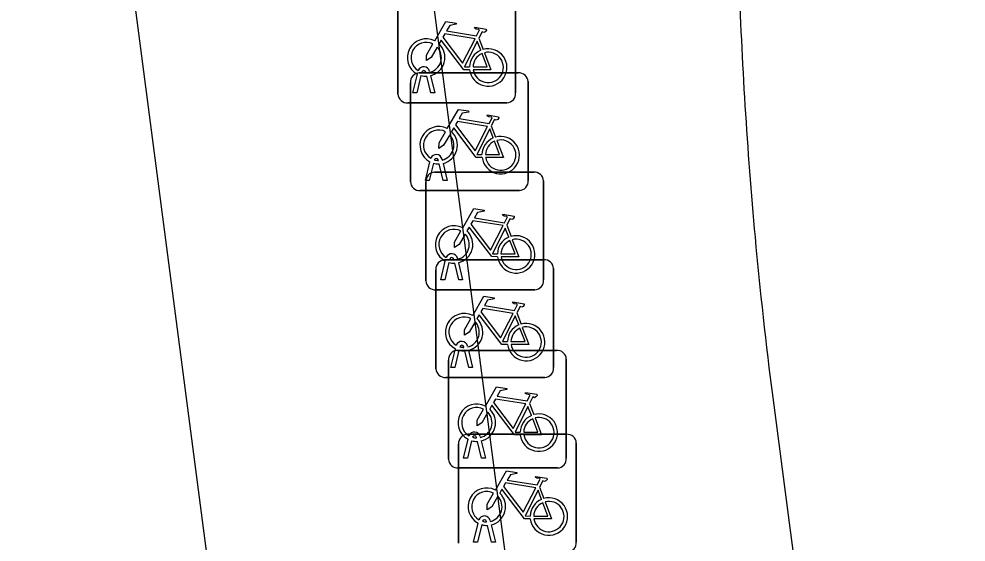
# Model space of a CAD drawing. Extents: x 161084 to 161928, y 385355 to 386522.
# Drawn here: x 161205.24 to 161213.28, y 385703.23 to 385707.68 of the extents above; entities that cross this region are included whole.
import ezdxf

# ---------------------------------------------------------------- set-up
doc = ezdxf.new("R2010")
doc.units = 0
for name, color, linetype in [('IMGEO_Fietsenrek', 7, 'Continuous'), ('IMGEO_Fietspad_gesloten', 7, 'Continuous'), ('IMGEO_OVBaan_gesloten', 7, 'Continuous'), ('IMGEO_Voetpad_open', 7, 'Continuous')]:
    doc.layers.add(name, color=color, linetype=linetype)

msp = doc.modelspace()

# ---------------------------------------------------------------- linework, layer by layer
at = {"layer": 'IMGEO_Fietsenrek'}
for p, q in [((161208.4595, 385707.0389), (161208.4595, 385707.8798)), ((161208.4595, 385707.8798), (161208.4595, 385707.0389)), ((161209.4585, 385707.8891), (161209.4585, 385707.0482)), ((161209.4585, 385707.0482), (161209.4585, 385707.8891)), ((161209.1462, 385707.5132), (161209.1825, 385707.418)), ((161208.7276, 385707.2314), (161208.7294, 385707.2235)), ((161208.5865, 385707.0483), (161208.6248, 385707.2083)), ((161208.6552, 385707.1961), (161208.6199, 385707.0483)), ((161208.6399, 385707.2185), (161209.4808, 385707.2185)), ((161209.4808, 385707.2185), (161208.6399, 385707.2185)), ((161208.6969, 385707.2199), (161208.6959, 385707.2242)), ((161208.738, 385707.0483), (161208.7041, 385707.19)), ((161208.7364, 385707.1943), (161208.7714, 385707.0483)), ((161208.5655, 385706.2939), (161208.5655, 385707.1348)), ((161208.5655, 385707.1348), (161208.5655, 385706.2939)), ((161209.5645, 385707.1441), (161209.5645, 385706.3032)), ((161209.5645, 385706.3032), (161209.5645, 385707.1441)), ((161208.6199, 385707.0483), (161208.5865, 385707.0483)), ((161208.7714, 385707.0483), (161208.738, 385707.0483)), ((161209.3841, 385706.9645), (161208.5432, 385706.9645)), ((161208.5432, 385706.9645), (161209.3841, 385706.9645)), ((161209.2522, 385706.7682), (161209.2885, 385706.673)), ((161208.6925, 385706.3033), (161208.7308, 385706.4633)), ((161208.7612, 385706.4511), (161208.7259, 385706.3033)), ((161208.8029, 385706.4749), (161208.8019, 385706.4792)), ((161208.844, 385706.3033), (161208.8101, 385706.445)), ((161208.8336, 385706.4864), (161208.8354, 385706.4785)), ((161208.8424, 385706.4493), (161208.8774, 385706.3033)), ((161208.7709, 385706.3755), (161209.6118, 385706.3755)), ((161209.6118, 385706.3755), (161208.7709, 385706.3755)), ((161208.7259, 385706.3033), (161208.6925, 385706.3033)), ((161208.6965, 385705.4509), (161208.6965, 385706.2918)), ((161208.6965, 385706.2918), (161208.6965, 385705.4509)), ((161208.8774, 385706.3033), (161208.844, 385706.3033)), ((161209.6955, 385706.3011), (161209.6955, 385705.4602)), ((161209.6955, 385705.4602), (161209.6955, 385706.3011)), ((161209.4901, 385706.2195), (161208.6492, 385706.2195)), ((161208.6492, 385706.2195), (161209.4901, 385706.2195)), ((161209.3832, 385705.9252), (161209.4195, 385705.83)), ((161208.8235, 385705.4603), (161208.8618, 385705.6203)), ((161208.8559, 385705.6305), (161209.6968, 385705.6305)), ((161209.6968, 385705.6305), (161208.8559, 385705.6305)), ((161208.9339, 385705.6319), (161208.9329, 385705.6362)), ((161208.9646, 385705.6434), (161208.9664, 385705.6355)), ((161208.7815, 385704.7059), (161208.7815, 385705.5468)), ((161208.7815, 385705.5468), (161208.7815, 385704.7059)), ((161208.8922, 385705.6081), (161208.8569, 385705.4603)), ((161208.975, 385705.4603), (161208.9411, 385705.602)), ((161208.9734, 385705.6063), (161209.0084, 385705.4603)), ((161209.7805, 385705.5561), (161209.7805, 385704.7152)), ((161209.7805, 385704.7152), (161209.7805, 385705.5561)), ((161208.8569, 385705.4603), (161208.8235, 385705.4603)), ((161209.0084, 385705.4603), (161208.975, 385705.4603)), ((161209.6211, 385705.3765), (161208.7802, 385705.3765)), ((161208.7802, 385705.3765), (161209.6211, 385705.3765)), ((161209.4682, 385705.1802), (161209.5045, 385705.085)), ((161209.0496, 385704.8984), (161209.0514, 385704.8905)), ((161208.9085, 385704.7153), (161208.9468, 385704.8753)), ((161208.9772, 385704.8631), (161208.9419, 385704.7153)), ((161208.9639, 385704.8615), (161209.8048, 385704.8615)), ((161209.8048, 385704.8615), (161208.9639, 385704.8615)), ((161209.0189, 385704.8869), (161209.0179, 385704.8912)), ((161209.06, 385704.7153), (161209.0261, 385704.857)), ((161209.0584, 385704.8613), (161209.0934, 385704.7153)), ((161208.8895, 385703.9369), (161208.8895, 385704.7778)), ((161208.8895, 385704.7778), (161208.8895, 385703.9369)), ((161209.8885, 385704.7871), (161209.8885, 385703.9462)), ((161209.8885, 385703.9462), (161209.8885, 385704.7871)), ((161208.9419, 385704.7153), (161208.9085, 385704.7153)), ((161209.0934, 385704.7153), (161209.06, 385704.7153)), ((161209.7061, 385704.6315), (161208.8652, 385704.6315)), ((161208.8652, 385704.6315), (161209.7061, 385704.6315)), ((161209.5762, 385704.4112), (161209.6125, 385704.316)), ((161209.0165, 385703.9463), (161209.0548, 385704.1063)), ((161209.0489, 385704.1485), (161209.8898, 385704.1485)), ((161209.8898, 385704.1485), (161209.0489, 385704.1485)), ((161209.0852, 385704.0941), (161209.0499, 385703.9463)), ((161209.1269, 385704.1179), (161209.1259, 385704.1222)), ((161209.1576, 385704.1294), (161209.1594, 385704.1215)), ((161209.1664, 385704.0923), (161209.2014, 385703.9463)), ((161208.9745, 385703.2239), (161208.9745, 385704.0648)), ((161208.9745, 385704.0648), (161208.9745, 385703.2239)), ((161209.168, 385703.9463), (161209.1341, 385704.088)), ((161209.9735, 385704.0741), (161209.9735, 385703.2332)), ((161209.9735, 385703.2332), (161209.9735, 385704.0741)), ((161209.0499, 385703.9463), (161209.0165, 385703.9463)), ((161209.2014, 385703.9463), (161209.168, 385703.9463)), ((161209.8141, 385703.8625), (161208.9732, 385703.8625)), ((161208.9732, 385703.8625), (161209.8141, 385703.8625)), ((161209.6612, 385703.6982), (161209.6975, 385703.603)), ((161209.1015, 385703.2333), (161209.1398, 385703.3933)), ((161209.1702, 385703.3811), (161209.1349, 385703.2333)), ((161209.2119, 385703.4049), (161209.2109, 385703.4092)), ((161209.253, 385703.2333), (161209.2191, 385703.375)), ((161209.2426, 385703.4164), (161209.2444, 385703.4085)), ((161209.2514, 385703.3793), (161209.2864, 385703.2333)), ((161209.1349, 385703.2333), (161209.1015, 385703.2333)), ((161209.2864, 385703.2333), (161209.253, 385703.2333))]:
    msp.add_line(p, q, dxfattribs=at)
for points in [[(161208.7721, 385707.4902), (161208.8668, 385707.6537), (161208.953, 385707.6399), (161208.9547, 385707.6312), (161208.8986, 385707.6203), (161208.8724, 385707.575), (161209.1276, 385707.5342)], [(161209.1147, 385707.509), (161208.8579, 385707.55), (161208.8412, 385707.5212), (161209.0082, 385707.3009), (161209.1147, 385707.509)], [(161209.1276, 385707.5342), (161209.1526, 385707.583), (161209.1475, 385707.587), (161209.1243, 385707.5907), (161209.1116, 385707.5982), (161209.1106, 385707.6013), (161209.1128, 385707.6059), (161209.2076, 385707.5908), (161209.2099, 385707.5805), (161209.2005, 385707.5681), (161209.1881, 385707.5617), (161209.1736, 385707.5679), (161209.1462, 385707.5132)], [(161209.0678, 385707.2455), (161209.0181, 385707.2456), (161208.8274, 385707.4973), (161208.8084, 385707.4645)], [(161209.1627, 385707.411), (161209.1334, 385707.4878), (161209.024, 385707.2697), (161209.0667, 385707.2696)], [(161208.7928, 385707.4377), (161208.7412, 385707.3485), (161208.7013, 385707.3225), (161208.7025, 385707.37), (161208.757, 385707.4642)], [(161209.1932, 385707.3898), (161209.2482, 385707.2452), (161209.0981, 385707.2455)], [(161209.0967, 385707.2695), (161209.2166, 385707.2693), (161209.1734, 385707.3829)], [(161208.8781, 385706.7452), (161208.9728, 385706.9087), (161209.059, 385706.8949), (161209.0607, 385706.8862), (161209.0046, 385706.8753), (161208.9784, 385706.83), (161209.2336, 385706.7892)], [(161209.2336, 385706.7892), (161209.2586, 385706.838), (161209.2535, 385706.842), (161209.2303, 385706.8457), (161209.2176, 385706.8532), (161209.2166, 385706.8563), (161209.2188, 385706.8609), (161209.3136, 385706.8458), (161209.3159, 385706.8355), (161209.3065, 385706.8231), (161209.2941, 385706.8167), (161209.2796, 385706.8229), (161209.2522, 385706.7682)], [(161209.1738, 385706.5005), (161209.1241, 385706.5006), (161208.9334, 385706.7523), (161208.9144, 385706.7195)], [(161209.2207, 385706.764), (161208.9639, 385706.805), (161208.9472, 385706.7762), (161209.1142, 385706.5559), (161209.2207, 385706.764)], [(161208.8988, 385706.6927), (161208.8472, 385706.6035), (161208.8073, 385706.5775), (161208.8085, 385706.625), (161208.863, 385706.7192)], [(161209.2687, 385706.666), (161209.2394, 385706.7428), (161209.13, 385706.5247), (161209.1727, 385706.5246)], [(161209.2027, 385706.5245), (161209.3226, 385706.5243), (161209.2794, 385706.6379)], [(161209.2992, 385706.6448), (161209.3542, 385706.5002), (161209.2041, 385706.5005)], [(161209.0091, 385705.9022), (161209.1038, 385706.0657), (161209.19, 385706.0519), (161209.1917, 385706.0432), (161209.1356, 385706.0323), (161209.1094, 385705.987), (161209.3646, 385705.9462)], [(161209.3517, 385705.921), (161209.0949, 385705.962), (161209.0782, 385705.9332), (161209.2452, 385705.7129), (161209.3517, 385705.921)], [(161209.3646, 385705.9462), (161209.3896, 385705.995), (161209.3845, 385705.999), (161209.3613, 385706.0027), (161209.3486, 385706.0102), (161209.3476, 385706.0133), (161209.3498, 385706.0179), (161209.4446, 385706.0028), (161209.4469, 385705.9925), (161209.4375, 385705.9801), (161209.4251, 385705.9737), (161209.4106, 385705.9799), (161209.3832, 385705.9252)], [(161209.0298, 385705.8497), (161208.9782, 385705.7605), (161208.9383, 385705.7345), (161208.9395, 385705.782), (161208.994, 385705.8762)], [(161209.3048, 385705.6575), (161209.2551, 385705.6576), (161209.0644, 385705.9093), (161209.0454, 385705.8765)], [(161209.3997, 385705.823), (161209.3704, 385705.8998), (161209.261, 385705.6817), (161209.3037, 385705.6816)], [(161209.3337, 385705.6815), (161209.4536, 385705.6813), (161209.4104, 385705.7949)], [(161209.4302, 385705.8018), (161209.4852, 385705.6572), (161209.3351, 385705.6575)], [(161209.0941, 385705.1572), (161209.1888, 385705.3207), (161209.275, 385705.3069), (161209.2767, 385705.2982), (161209.2206, 385705.2873), (161209.1944, 385705.242), (161209.4496, 385705.2012)], [(161209.4496, 385705.2012), (161209.4746, 385705.25), (161209.4695, 385705.254), (161209.4463, 385705.2577), (161209.4336, 385705.2652), (161209.4326, 385705.2683), (161209.4348, 385705.2729), (161209.5296, 385705.2578), (161209.5319, 385705.2475), (161209.5225, 385705.2351), (161209.5101, 385705.2287), (161209.4956, 385705.2349), (161209.4682, 385705.1802)], [(161209.3898, 385704.9125), (161209.3401, 385704.9126), (161209.1494, 385705.1643), (161209.1304, 385705.1315)], [(161209.4367, 385705.176), (161209.1799, 385705.217), (161209.1632, 385705.1882), (161209.3302, 385704.9679), (161209.4367, 385705.176)], [(161209.4847, 385705.078), (161209.4554, 385705.1548), (161209.346, 385704.9367), (161209.3887, 385704.9366)], [(161209.1148, 385705.1047), (161209.0632, 385705.0155), (161209.0233, 385704.9895), (161209.0245, 385705.037), (161209.079, 385705.1312)], [(161209.4187, 385704.9365), (161209.5386, 385704.9363), (161209.4954, 385705.0499)], [(161209.5152, 385705.0568), (161209.5702, 385704.9122), (161209.4201, 385704.9125)], [(161209.2021, 385704.3882), (161209.2968, 385704.5517), (161209.383, 385704.5379), (161209.3847, 385704.5292), (161209.3286, 385704.5183), (161209.3024, 385704.473), (161209.5576, 385704.4322)], [(161209.5576, 385704.4322), (161209.5826, 385704.481), (161209.5775, 385704.485), (161209.5543, 385704.4887), (161209.5416, 385704.4962), (161209.5406, 385704.4993), (161209.5428, 385704.5039), (161209.6376, 385704.4888), (161209.6399, 385704.4785), (161209.6305, 385704.4661), (161209.6181, 385704.4597), (161209.6036, 385704.4659), (161209.5762, 385704.4112)], [(161209.5447, 385704.407), (161209.2879, 385704.448), (161209.2712, 385704.4192), (161209.4382, 385704.1989), (161209.5447, 385704.407)], [(161209.2228, 385704.3357), (161209.1712, 385704.2465), (161209.1313, 385704.2205), (161209.1325, 385704.268), (161209.187, 385704.3622)], [(161209.4978, 385704.1435), (161209.4481, 385704.1436), (161209.2574, 385704.3953), (161209.2384, 385704.3625)], [(161209.5927, 385704.309), (161209.5634, 385704.3858), (161209.454, 385704.1677), (161209.4967, 385704.1676)], [(161209.5267, 385704.1675), (161209.6466, 385704.1673), (161209.6034, 385704.2809)], [(161209.6232, 385704.2878), (161209.6782, 385704.1432), (161209.5281, 385704.1435)], [(161209.2871, 385703.6752), (161209.3818, 385703.8387), (161209.468, 385703.8249), (161209.4697, 385703.8162), (161209.4136, 385703.8053), (161209.3874, 385703.76), (161209.6426, 385703.7192)], [(161209.6426, 385703.7192), (161209.6676, 385703.768), (161209.6625, 385703.772), (161209.6393, 385703.7757), (161209.6266, 385703.7832), (161209.6256, 385703.7863), (161209.6278, 385703.7909), (161209.7226, 385703.7758), (161209.7249, 385703.7655), (161209.7155, 385703.7531), (161209.7031, 385703.7467), (161209.6886, 385703.7529), (161209.6612, 385703.6982)], [(161209.6297, 385703.694), (161209.3729, 385703.735), (161209.3562, 385703.7062), (161209.5232, 385703.4859), (161209.6297, 385703.694)], [(161209.3078, 385703.6227), (161209.2562, 385703.5335), (161209.2163, 385703.5075), (161209.2175, 385703.555), (161209.272, 385703.6492)], [(161209.5828, 385703.4305), (161209.5331, 385703.4306), (161209.3424, 385703.6823), (161209.3234, 385703.6495)], [(161209.6777, 385703.596), (161209.6484, 385703.6728), (161209.539, 385703.4547), (161209.5817, 385703.4546)], [(161209.6117, 385703.4545), (161209.7316, 385703.4543), (161209.6884, 385703.5679)], [(161209.7082, 385703.5748), (161209.7632, 385703.4302), (161209.6131, 385703.4305)]]:
    msp.add_lwpolyline(points, dxfattribs=at)
for centre, radius, start, end in [((161208.6991, 385707.3489), 0.159, 62.67661, 242.13685), ((161208.6991, 385707.3489), 0.129, 63.31916, 238.90302), ((161208.6991, 385707.3489), 0.129, 283.60429, 43.43025), ((161208.6991, 385707.3489), 0.159, 283.5766, 46.60424), ((161209.2257, 385707.2649), 0.159, 113.3408, 178.32165), ((161209.2257, 385707.2649), 0.159, 187.0065, 105.77075), ((161209.2257, 385707.2649), 0.129, 188.67146, 104.58832), ((161209.2257, 385707.2649), 0.129, 113.92302, 177.95563), ((161208.6789, 385707.2203), 0.0499, 12.8025, 158.69338), ((161208.6789, 385707.2203), 0.0174, 12.8025, 163.45023), ((161208.6432, 385707.1406), 0.0779, 92.4484, 184.28452), ((161208.6432, 385707.1406), 0.0779, 92.4484, 184.28452), ((161208.6991, 385707.3489), 0.159, 253.99666, 271.78671), ((161208.6991, 385707.3489), 0.129, 253.41502, 269.02044), ((161209.4866, 385707.1408), 0.0779, 2.4484, 94.28452), ((161209.4866, 385707.1408), 0.0779, 2.4484, 94.28452), ((161208.5374, 385707.0422), 0.0779, 182.4484, 274.28452), ((161208.5374, 385707.0422), 0.0779, 182.4484, 274.28452), ((161209.3808, 385707.0424), 0.0779, 272.4484, 4.28452), ((161209.3808, 385707.0424), 0.0779, 272.4484, 4.28452), ((161208.8051, 385706.6039), 0.159, 62.67661, 242.13685), ((161208.8051, 385706.6039), 0.129, 63.31916, 238.90302), ((161208.8051, 385706.6039), 0.129, 283.60429, 43.43025), ((161208.8051, 385706.6039), 0.159, 283.5766, 46.60424), ((161209.3317, 385706.5199), 0.159, 113.3408, 178.32165), ((161209.3317, 385706.5199), 0.159, 187.0065, 105.77075), ((161209.3317, 385706.5199), 0.129, 113.92302, 177.95563), ((161209.3317, 385706.5199), 0.129, 188.67146, 104.58832), ((161208.7849, 385706.4753), 0.0499, 12.8025, 158.69338), ((161208.8051, 385706.6039), 0.159, 253.99666, 271.78671), ((161208.7849, 385706.4753), 0.0174, 12.8025, 163.45023), ((161208.8051, 385706.6039), 0.129, 253.41502, 269.02044), ((161208.7742, 385706.2976), 0.0779, 92.4484, 184.28452), ((161208.7742, 385706.2976), 0.0779, 92.4484, 184.28452), ((161209.6176, 385706.2978), 0.0779, 2.4484, 94.28452), ((161209.6176, 385706.2978), 0.0779, 2.4484, 94.28452), ((161208.6434, 385706.2972), 0.0779, 182.4484, 274.28452), ((161208.6434, 385706.2972), 0.0779, 182.4484, 274.28452), ((161209.4868, 385706.2974), 0.0779, 272.4484, 4.28452), ((161209.4868, 385706.2974), 0.0779, 272.4484, 4.28452), ((161208.9361, 385705.7609), 0.159, 62.67661, 242.13685), ((161208.9361, 385705.7609), 0.129, 63.31916, 238.90302), ((161208.9361, 385705.7609), 0.159, 283.5766, 46.60424), ((161208.9361, 385705.7609), 0.129, 283.60429, 43.43025), ((161209.4627, 385705.6769), 0.159, 113.3408, 178.32165), ((161209.4627, 385705.6769), 0.159, 187.0065, 105.77075), ((161209.4627, 385705.6769), 0.129, 113.92302, 177.95563), ((161209.4627, 385705.6769), 0.129, 188.67146, 104.58832), ((161208.8592, 385705.5526), 0.0779, 92.4484, 184.28452), ((161208.8592, 385705.5526), 0.0779, 92.4484, 184.28452), ((161208.9159, 385705.6323), 0.0499, 12.8025, 158.69338), ((161208.9159, 385705.6323), 0.0174, 12.8025, 163.45023), ((161208.9361, 385705.7609), 0.129, 253.41502, 269.02044), ((161209.7026, 385705.5528), 0.0779, 2.4484, 94.28452), ((161209.7026, 385705.5528), 0.0779, 2.4484, 94.28452), ((161208.9361, 385705.7609), 0.159, 253.99666, 271.78671), ((161209.6178, 385705.4544), 0.0779, 272.4484, 4.28452), ((161209.6178, 385705.4544), 0.0779, 272.4484, 4.28452), ((161208.7744, 385705.4542), 0.0779, 182.4484, 274.28452), ((161208.7744, 385705.4542), 0.0779, 182.4484, 274.28452), ((161209.0211, 385705.0159), 0.159, 62.67661, 242.13685), ((161209.0211, 385705.0159), 0.129, 63.31916, 238.90302), ((161209.0211, 385705.0159), 0.129, 283.60429, 43.43025), ((161209.0211, 385705.0159), 0.159, 283.5766, 46.60424), ((161209.5477, 385704.9319), 0.159, 113.3408, 178.32165), ((161209.5477, 385704.9319), 0.159, 187.0065, 105.77075), ((161209.5477, 385704.9319), 0.129, 188.67146, 104.58832), ((161209.5477, 385704.9319), 0.129, 113.92302, 177.95563), ((161209.0009, 385704.8873), 0.0499, 12.8025, 158.69338), ((161209.0009, 385704.8873), 0.0174, 12.8025, 163.45023), ((161208.9672, 385704.7836), 0.0779, 92.4484, 184.28452), ((161208.9672, 385704.7836), 0.0779, 92.4484, 184.28452), ((161209.0211, 385705.0159), 0.159, 253.99666, 271.78671), ((161209.0211, 385705.0159), 0.129, 253.41502, 269.02044), ((161209.8106, 385704.7838), 0.0779, 2.4484, 94.28452), ((161209.8106, 385704.7838), 0.0779, 2.4484, 94.28452), ((161208.8594, 385704.7092), 0.0779, 182.4484, 274.28452), ((161208.8594, 385704.7092), 0.0779, 182.4484, 274.28452), ((161209.7028, 385704.7094), 0.0779, 272.4484, 4.28452), ((161209.7028, 385704.7094), 0.0779, 272.4484, 4.28452), ((161209.1291, 385704.2469), 0.159, 62.67661, 242.13685), ((161209.1291, 385704.2469), 0.129, 63.31916, 238.90302), ((161209.1291, 385704.2469), 0.129, 283.60429, 43.43025), ((161209.1291, 385704.2469), 0.159, 283.5766, 46.60424), ((161209.6557, 385704.1629), 0.159, 113.3408, 178.32165), ((161209.6557, 385704.1629), 0.159, 187.0065, 105.77075), ((161209.6557, 385704.1629), 0.129, 113.92302, 177.95563), ((161209.6557, 385704.1629), 0.129, 188.67146, 104.58832), ((161209.0522, 385704.0706), 0.0779, 92.4484, 184.28452), ((161209.0522, 385704.0706), 0.0779, 92.4484, 184.28452), ((161209.1089, 385704.1183), 0.0499, 12.8025, 158.69338), ((161209.1291, 385704.2469), 0.159, 253.99666, 271.78671), ((161209.1089, 385704.1183), 0.0174, 12.8025, 163.45023), ((161209.1291, 385704.2469), 0.129, 253.41502, 269.02044), ((161209.8956, 385704.0708), 0.0779, 2.4484, 94.28452), ((161209.8956, 385704.0708), 0.0779, 2.4484, 94.28452), ((161208.9674, 385703.9402), 0.0779, 182.4484, 274.28452), ((161208.9674, 385703.9402), 0.0779, 182.4484, 274.28452), ((161209.8108, 385703.9404), 0.0779, 272.4484, 4.28452), ((161209.8108, 385703.9404), 0.0779, 272.4484, 4.28452), ((161209.2141, 385703.5339), 0.159, 62.67661, 242.13685), ((161209.2141, 385703.5339), 0.129, 63.31916, 238.90302), ((161209.2141, 385703.5339), 0.129, 283.60429, 43.43025), ((161209.2141, 385703.5339), 0.159, 283.5766, 46.60424), ((161209.7407, 385703.4499), 0.159, 113.3408, 178.32165), ((161209.7407, 385703.4499), 0.159, 187.0065, 105.77075), ((161209.7407, 385703.4499), 0.129, 113.92302, 177.95563), ((161209.7407, 385703.4499), 0.129, 188.67146, 104.58832), ((161209.1939, 385703.4053), 0.0499, 12.8025, 158.69338), ((161209.2141, 385703.5339), 0.159, 253.99666, 271.78671), ((161209.1939, 385703.4053), 0.0174, 12.8025, 163.45023), ((161209.2141, 385703.5339), 0.129, 253.41502, 269.02044), ((161209.8958, 385703.2274), 0.0779, 272.4484, 4.28452), ((161209.8958, 385703.2274), 0.0779, 272.4484, 4.28452)]:
    msp.add_arc(centre, radius, start, end, dxfattribs=at)
at = {"layer": 'IMGEO_Fietspad_gesloten'}
msp.add_lwpolyline([(161211.64, 385704.461), (161211.781, 385703.396), (161211.849, 385702.884)], dxfattribs=at)
for centre, radius, start, end in [((161251.3459, 385709.4268), 40.0183, 181.96012, 185.1638), ((161250.7911, 385709.4567), 39.4685, 185.27957, 187.2717)]:
    msp.add_arc(centre, radius, start, end, dxfattribs=at)
at = {"layer": 'IMGEO_OVBaan_gesloten'}
msp.add_lwpolyline([(161226.701, 385552.542), (161226.405, 385554.794), (161218.115, 385616.778), (161215.622, 385635.788), (161213.137, 385655.09), (161210.493, 385675.4), (161208.061, 385693.766), (161205.538, 385713.078), (161205.243, 385715.237)], dxfattribs=at)
at = {"layer": 'IMGEO_Voetpad_open'}
msp.add_lwpolyline([(161205.66, 385715.749), (161207.688, 385716.034), (161209.438, 385702.603), (161211.849, 385702.884)], dxfattribs=at)

doc.saveas('drawing.dxf')
